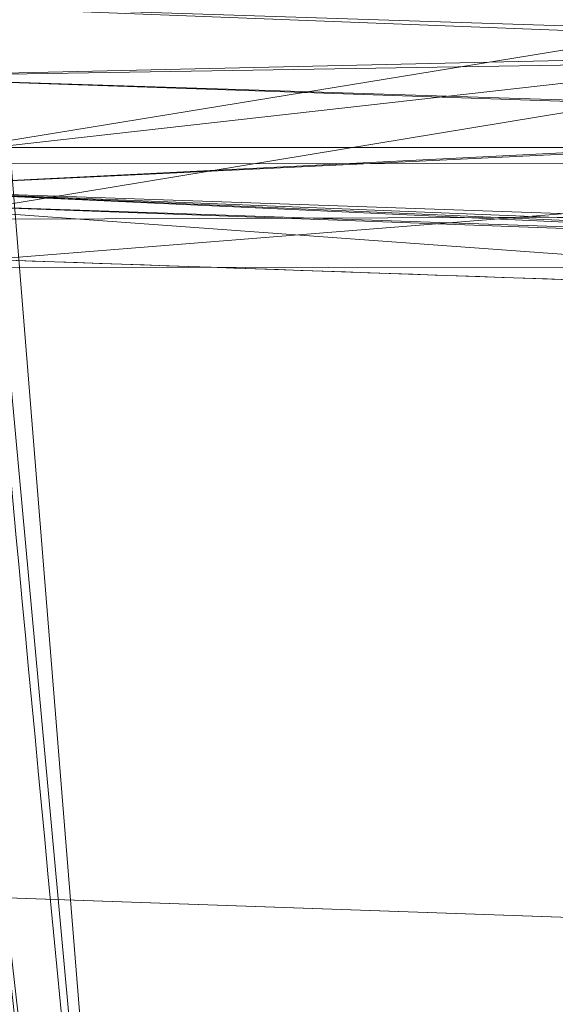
# Model space of a CAD drawing. Header units: millimetres. Extents: x -71 to 71, y -145 to 145.
# Tile 177 of 497: x -56.946 to -56.76, y -5.416 to -5.074. Entities that reach past the tile are written whole.
import ezdxf

# ---------------------------------------------------------------- set-up
doc = ezdxf.new("R2010")
doc.units = ezdxf.units.MM
doc.layers.add('1', color=7, linetype='CONTINUOUS')

msp = doc.modelspace()

# ---------------------------------------------------------------- linework, layer by layer
at = {"layer": '1', "color": 163, "linetype": 'Continuous', "lineweight": 13}
for p, q in [((-56.55835020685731, -5.118497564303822, 6.103859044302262), (-56.98108536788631, -5.118451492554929, 6.089096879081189)), ((-56.5583502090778, -5.118497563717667, 5.05403530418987), (-56.9810853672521, -5.118451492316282, 5.068797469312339))]:
    msp.add_line(p, q, dxfattribs=at)
at = {"layer": '1', "color": 163, "linetype": 'Continuous', "lineweight": 13, "extrusion": (-5.23961264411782e-15, 1.156482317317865e-14, -1)}
msp.add_circle((0, 2.781752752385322e-14, 144.004626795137), 61.0180546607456, dxfattribs=at)
at = {"layer": '1', "color": 163, "linetype": 'Continuous', "lineweight": 13}
msp.add_circle((4.472976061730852e-13, 3.150668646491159e-12, -145), 60.4433756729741, dxfattribs=at)
for points, knots in [([(-56.5327819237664, -5.393517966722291, -23.184539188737), (-56.5800997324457, -4.89764103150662, -23.1845598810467), (-56.620894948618, -4.40109837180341, -23.1845771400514), (-56.6967840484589, -3.30003124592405, -23.1846093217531), (-56.7287602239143, -2.69517101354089, -23.1846229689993), (-56.7833454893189, -1.213273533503, -23.184647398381), (-56.7953168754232, -0.335531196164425, -23.1846543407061), (-56.7869452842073, 0.541781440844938, -23.1846510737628)], [0, 0, 0, 0, 0.251426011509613, 0.251426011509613, 0.557084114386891, 0.557084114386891, 1, 1, 1, 1]), ([(-56.7869452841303, 0.541781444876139, -32.156675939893), (-56.7918971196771, 0.0228468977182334, -32.15667401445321), (-56.7897335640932, -0.496204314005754, -32.1566757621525), (-56.7694181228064, -1.63238404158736, -32.1566859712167), (-56.7483076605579, -2.24959055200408, -32.1566956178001), (-56.6826960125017, -3.54769393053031, -32.1567239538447), (-56.6359562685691, -4.228670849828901, -32.1567434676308), (-56.5603344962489, -5.10015836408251, -32.1567759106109), (-56.5427268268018, -5.29176102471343, -32.15678351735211), (-56.5241459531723, -5.48326676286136, -32.1567916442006)], [0, 0, 0, 0, 0.258036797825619, 0.258036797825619, 0.565034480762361, 0.565034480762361, 0.904339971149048, 0.904339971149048, 1, 1, 1, 1]), ([(-56.7116086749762, -7.837777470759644, 2.21052546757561), (-56.71057128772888, -7.837813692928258, 2.030500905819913), (-56.71266593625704, -7.811314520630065, 1.764950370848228), (-56.7223029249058, -7.725098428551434, 1.419858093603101), (-56.7365768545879, -7.603429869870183, 1.080547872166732), (-56.76149677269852, -7.394918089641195, 0.6906881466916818), (-56.80179168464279, -7.051965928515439, 0.2729513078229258), (-56.84796809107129, -6.64062990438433, -0.06464760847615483), (-56.89774973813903, -6.167982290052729, -0.3178114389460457), (-56.94759471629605, -5.6544481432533, -0.4741302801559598), (-56.9941246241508, -5.125559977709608, -0.5271734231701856), (-57.03643298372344, -4.587494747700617, -0.4753507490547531), (-57.06562924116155, -4.164497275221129, -0.3481040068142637), (-57.08599078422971, -3.838423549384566, -0.1950592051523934), (-57.10365237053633, -3.533125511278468, -0.01278709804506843), (-57.12138318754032, -3.186660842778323, 0.2696885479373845), (-57.13359954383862, -2.901638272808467, 0.6157660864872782), (-57.14040714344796, -2.717972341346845, 0.9202214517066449), (-57.14547798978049, -2.563061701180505, 1.24634367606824), (-57.14845740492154, -2.433737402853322, 1.670166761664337), (-57.14788293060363, -2.397359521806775, 2.030609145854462), (-57.1468455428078, -2.397323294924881, 2.21052546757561)], [0, 0, 0, 0, 0.0625, 0.09375, 0.125, 0.1875, 0.25, 0.3125, 0.375, 0.4375, 0.5, 0.5625, 0.625, 0.65625, 0.6875, 0.75, 0.8125, 0.84375, 0.875, 0.9375, 1, 1, 1, 1]), ([(-57.14684554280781, -2.39732329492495, 2.21052546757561), (-57.1464528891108, -2.397309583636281, 2.590795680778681), (-57.14417866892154, -2.434471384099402, 3.345052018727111), (-57.13578244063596, -2.599510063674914, 4.457998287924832), (-57.12180289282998, -2.871469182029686, 5.551849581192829), (-57.10029697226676, -3.255550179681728, 6.629106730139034), (-57.0702074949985, -3.735013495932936, 7.647101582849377), (-57.01501899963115, -4.503290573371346, 8.934733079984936), (-56.95233017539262, -5.227115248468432, 9.823448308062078), (-56.8977019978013, -5.761522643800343, 10.36042499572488)], [0, 0, 0, 0, 0.125, 0.25, 0.375, 0.5, 0.625, 0.75, 1, 1, 1, 1]), ([(-57.1254445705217, -3.417444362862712, 2.21052546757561), (-57.12544421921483, -3.417444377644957, 1.98351067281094), (-57.1211214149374, -3.484219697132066, 1.653117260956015), (-57.10631454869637, -3.697559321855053, 1.255795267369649), (-57.09071129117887, -3.910991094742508, 0.9971400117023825), (-57.0705825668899, -4.169856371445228, 0.7857143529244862), (-57.0457347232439, -4.468499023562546, 0.6270618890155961), (-57.01725762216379, -4.786337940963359, 0.5314884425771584), (-56.98488096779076, -5.122622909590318, 0.4990928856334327), (-56.95057843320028, -5.453318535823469, 0.5322680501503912), (-56.914857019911, -5.774367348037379, 0.6300292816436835), (-56.87957413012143, -6.069982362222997, 0.7884645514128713), (-56.84659873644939, -6.32706753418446, 0.9996346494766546), (-56.81696754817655, -6.541362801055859, 1.260930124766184), (-56.79295070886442, -6.697890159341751, 1.553950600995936), (-56.77513805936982, -6.795925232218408, 1.877587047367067), (-56.76817424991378, -6.817600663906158, 2.098111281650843), (-56.7659400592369, -6.81752265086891, 2.21052546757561)], [0, 0, 0, 0, 0.125, 0.1875, 0.25, 0.3125, 0.375, 0.4375, 0.5, 0.5625, 0.625, 0.6875, 0.75, 0.8125, 0.875, 0.9375, 1, 1, 1, 1]), ([(-56.98108536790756, -5.118451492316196, 6.089096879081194), (-56.96667860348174, -5.297914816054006, 6.08903988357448), (-56.94420143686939, -5.562599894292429, 6.062569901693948), (-56.91276213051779, -5.906358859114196, 5.976837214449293), (-56.8884272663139, -6.160249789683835, 5.886075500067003), (-56.86451190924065, -6.400209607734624, 5.772803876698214), (-56.83316841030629, -6.703722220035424, 5.591244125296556), (-56.79535580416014, -7.052321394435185, 5.305878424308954), (-56.76371799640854, -7.333372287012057, 4.964667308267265), (-56.74266951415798, -7.519088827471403, 4.656022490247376), (-56.72992417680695, -7.633025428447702, 4.41583386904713), (-56.7201280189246, -7.723479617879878, 4.164326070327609), (-56.71135953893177, -7.811139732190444, 3.817076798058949), (-56.71003658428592, -7.837832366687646, 3.548539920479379), (-56.7116086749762, -7.837777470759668, 3.3684217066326)], [0, 0, 0, 0, 0.125, 0.1875, 0.25, 0.3125, 0.375, 0.5, 0.625, 0.6875, 0.75, 0.8125, 0.875, 1, 1, 1, 1]), ([(-57.0039829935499, -5.15568580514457, -28.0257302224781), (-56.9210491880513, -5.158581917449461, -28.0286177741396), (-56.8381153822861, -5.16147802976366, -28.031505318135), (-56.67855895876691, -5.1670498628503, -28.0370606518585), (-56.60193634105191, -5.16972558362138, -28.039728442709), (-56.5253137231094, -5.17240130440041, -28.0423962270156)], [0, 0, 0, 0, 0.5197772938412, 0.5197772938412, 1, 1, 1, 1]), ([(-56.5253137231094, -5.17240130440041, -27.1147202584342), (-56.60193634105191, -5.16972558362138, -27.1173880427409), (-56.67855895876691, -5.1670498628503, -27.1200558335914), (-56.8381153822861, -5.16147802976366, -27.125611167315), (-56.9210491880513, -5.158581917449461, -27.1284987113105), (-57.0039829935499, -5.15568580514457, -27.1313862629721)], [0, 0, 0, 0, 0.4802227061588, 0.4802227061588, 1, 1, 1, 1])]:
    msp.add_open_spline(points, degree=3, knots=knots, dxfattribs=at)
for points in [[(-56.8656124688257, -6.484665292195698, 9.640692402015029), (-56.89105853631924, -6.258546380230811, 9.413492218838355), (-56.93657715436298, -5.830058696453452, 8.94188728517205), (-56.99108107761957, -5.257599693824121, 8.183707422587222), (-57.03417587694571, -4.754505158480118, 7.376363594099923), (-57.05644459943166, -4.465900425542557, 6.803032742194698), (-57.06613932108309, -4.334678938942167, 6.509544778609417)], [(-56.7659400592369, -6.817522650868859, 3.3684217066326), (-56.76745882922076, -6.817575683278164, 3.48057085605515), (-56.77325024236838, -6.795006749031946, 3.704828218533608), (-56.7894343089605, -6.697682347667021, 4.025473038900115), (-56.81268861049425, -6.538240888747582, 4.322477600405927), (-56.8412988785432, -6.326920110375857, 4.579183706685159), (-56.87447906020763, -6.065464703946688, 4.793201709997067), (-56.90957905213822, -5.77301386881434, 4.949199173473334), (-56.94601488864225, -5.450453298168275, 5.046925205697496), (-56.96948726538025, -5.230564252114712, 5.068742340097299), (-56.9810853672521, -5.118451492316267, 5.068797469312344)], [(-56.5327819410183, -5.39351787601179, -24.8639402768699), (-56.6742257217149, -5.38857764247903, -24.8590171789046), (-56.8156695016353, -5.38363740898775, -24.8540940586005), (-56.9571132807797, -5.37869717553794, -24.8491709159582)], [(-56.9571132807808, -5.3786972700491, -23.1993085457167), (-56.8156694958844, -5.38363750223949, -23.1943854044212), (-56.674225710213, -5.38857773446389, -23.1894622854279), (-56.5327819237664, -5.393517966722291, -23.184539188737)]]:
    msp.add_open_spline(points, degree=3, dxfattribs=at)
for points in [[(24.58453550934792, 55.21777272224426, -144.9999958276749), (-60.11226028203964, -6.318053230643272, -144.9999958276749), (-57.48506635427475, 18.67802999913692, -144.9999958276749)], [(24.58453550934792, 55.21777272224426, -144.9999958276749), (-35.52772477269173, -48.89971762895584, -144.9999958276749), (-52.34549939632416, -30.22168762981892, -144.9999958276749), (-60.11226028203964, -6.318053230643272, -144.9999958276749)], [(-55.53851276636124, -9.792938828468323, -124.3697926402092), (-55.53851276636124, 9.792938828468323, -124.3697926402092), (-62.41567805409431, 2.68591521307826, -124.4758814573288)], [(-62.41567805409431, 2.68591521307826, -124.4758814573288), (-63.01534175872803, -11.33249048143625, -124.5197132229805), (-55.53851276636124, -9.792938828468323, -124.3697926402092)], [(-57.15888738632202, -2.429054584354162, -23.19934032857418), (-56.95711448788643, -5.378697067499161, -23.19930866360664), (-56.53278157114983, -5.393518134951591, -23.18453975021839), (-56.73754587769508, -2.429070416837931, -23.18462729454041)], [(-56.73559382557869, -2.474254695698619, -32.15670213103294), (-56.52414634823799, -5.483266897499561, -32.15679153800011), (-56.94856867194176, -5.468443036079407, -32.14202076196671), (-57.15695768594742, -2.47408845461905, -32.14198723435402)], [(-56.66889250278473, -3.699285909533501, -24.86388012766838), (-56.53278157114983, -5.393517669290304, -24.86393973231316), (-56.95711448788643, -5.378697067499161, -24.8491708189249), (-57.09172412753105, -3.684493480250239, -24.84914846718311)], [(-57.08880349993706, -3.729474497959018, -30.39534948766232), (-56.94856867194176, -5.468442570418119, -30.39532527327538), (-56.52414634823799, -5.483266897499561, -30.38055449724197), (-56.66593834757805, -3.744257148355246, -30.3806159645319)], [(-57.00936168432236, -5.785751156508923, 10.34798286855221), (-56.89770355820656, -5.761522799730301, 10.36042533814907), (-57.02925100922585, -4.329761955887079, 8.602997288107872)], [(-56.86561390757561, -6.48466544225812, 9.640692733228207), (-57.06613883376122, -4.334678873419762, 6.509544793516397), (-56.60021677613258, -4.360046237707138, 6.526408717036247)], [(-56.60021677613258, -4.360046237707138, 6.526408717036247), (-56.39185383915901, -6.496423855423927, 9.629054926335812), (-56.86561390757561, -6.48466544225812, 9.640692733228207)], [(-56.60397559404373, -4.58659278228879, 5.054055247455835), (-56.55835196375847, -5.118497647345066, 5.054035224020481), (-56.98108673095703, -5.118451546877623, 5.068797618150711), (-57.02681466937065, -4.580843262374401, 5.068805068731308)], [(-56.89770355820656, -5.761522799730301, 10.36042533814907), (-56.51869252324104, -5.752164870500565, 10.36978513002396), (-56.6004253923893, -4.695768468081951, 8.782832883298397), (-56.98293820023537, -4.706420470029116, 8.775194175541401)], [(-57.00334534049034, -4.864228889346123, 6.089093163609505), (-56.98108673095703, -5.118451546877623, 6.089096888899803), (-56.55835196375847, -5.118497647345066, 6.103858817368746), (-56.57980591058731, -4.875661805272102, 6.103849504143)], [(-56.99342116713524, -5.124030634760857, -0.5096957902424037), (-57.00148269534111, -5.015235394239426, -0.488344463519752), (-56.54990673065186, -5.014677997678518, -0.5039897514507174), (-56.54034018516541, -5.124112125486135, -0.5255175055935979)], [(-57.0082888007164, -5.068056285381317, -26.91982500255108), (-56.53798580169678, -5.083303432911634, -26.90399810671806), (-56.54539167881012, -5.045141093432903, -26.87804959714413)], [(-56.5631277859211, -5.052793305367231, 0.5306015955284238), (-56.99091777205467, -5.053459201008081, 0.5234111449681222), (-56.9845587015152, -5.121691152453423, 0.5100213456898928)], [(-56.9845587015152, -5.121691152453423, 0.5100213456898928), (-56.56162649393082, -5.074120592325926, 0.5255304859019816), (-56.5631277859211, -5.052793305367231, 0.5306015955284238)], [(-56.53798580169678, -5.083303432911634, -26.90399810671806), (-57.0082888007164, -5.068056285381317, -26.91982500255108), (-57.00784176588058, -5.093931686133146, -26.95861086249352)], [(-57.00784176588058, -5.093931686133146, -28.19850482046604), (-57.0082888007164, -5.068056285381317, -28.23729068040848), (-56.5374419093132, -5.086234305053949, -28.25017645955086)], [(-56.53972923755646, -5.074020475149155, -28.26188504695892), (-56.5374419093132, -5.086234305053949, -28.25017645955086), (-57.0082888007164, -5.068056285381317, -28.23729068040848)], [(-56.56162649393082, -5.074120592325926, 0.5255304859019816), (-56.9845587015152, -5.121691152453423, 0.5100213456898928), (-56.98222666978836, -5.143420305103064, 0.5143816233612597)], [(-56.98222666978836, -5.143420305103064, 0.5143816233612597), (-56.55623972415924, -5.141975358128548, 0.5372235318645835), (-56.56162649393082, -5.074120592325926, 0.5255304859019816)], [(-57.00784176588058, -5.093931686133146, -26.95861086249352), (-56.5335787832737, -5.109120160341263, -26.94294415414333), (-56.53798580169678, -5.083303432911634, -26.90399810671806)], [(-56.5374419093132, -5.086234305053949, -28.25017645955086), (-56.53336271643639, -5.1100286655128, -28.21473032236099), (-57.00784176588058, -5.093931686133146, -28.19850482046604)], [(-56.5335787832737, -5.109120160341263, -26.94294415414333), (-57.00784176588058, -5.093931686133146, -26.95861086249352), (-57.00717121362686, -5.13284420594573, -27.01693959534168)], [(-57.00717121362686, -5.13284420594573, -28.14017608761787), (-57.00784176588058, -5.093931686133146, -28.19850482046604), (-56.53336271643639, -5.1100286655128, -28.21473032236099)], [(-57.00717121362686, -5.13284420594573, -27.01693959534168), (-56.52622506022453, -5.152168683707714, -27.00788527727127), (-56.5335787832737, -5.109120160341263, -26.94294415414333)], [(-56.53336271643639, -5.1100286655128, -28.21473032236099), (-56.52662366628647, -5.149322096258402, -28.15619856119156), (-57.00717121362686, -5.13284420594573, -28.14017608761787)], [(-56.93385377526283, -5.648699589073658, 5.98361948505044), (-56.98108673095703, -5.118451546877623, 6.089096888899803), (-57.0879727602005, -5.128053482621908, 6.064306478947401)], [(-56.98108673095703, -5.118451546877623, 5.068797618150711), (-56.90625309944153, -5.774627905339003, 4.933258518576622), (-56.96063488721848, -5.781513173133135, 4.938807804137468)], [(-56.51455000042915, -5.649351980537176, 4.948858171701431), (-56.92233890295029, -5.653769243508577, 4.962227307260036), (-56.98108673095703, -5.118451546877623, 5.068797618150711), (-56.55835196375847, -5.118497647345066, 5.054035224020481)], [(-56.90491199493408, -5.973633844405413, 5.918983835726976), (-56.46410584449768, -5.978529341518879, 5.933397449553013), (-56.55835196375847, -5.118497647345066, 6.103858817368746), (-56.98108673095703, -5.118451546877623, 6.089096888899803)], [(-57.03381076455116, -5.12832822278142, -0.5034427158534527), (-56.9806769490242, -5.123563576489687, -0.5101432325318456), (-56.88993260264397, -6.160153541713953, -0.2993391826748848)], [(-56.54034018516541, -5.124112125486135, -0.5255175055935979), (-56.99010193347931, -5.160009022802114, -0.5024793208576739), (-56.99342116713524, -5.124030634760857, -0.5096957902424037)], [(-56.54034018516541, -5.124112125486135, -0.5255175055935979), (-56.53652548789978, -5.160302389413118, -0.5182753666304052), (-56.99010193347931, -5.160009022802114, -0.5024793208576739)], [(-56.96162208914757, -5.772408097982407, 0.635434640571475), (-56.91536143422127, -5.766119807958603, 0.6393371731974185), (-56.9845587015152, -5.121691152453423, 0.5100213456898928)], [(-57.0879727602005, -5.128053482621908, 6.064306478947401), (-57.04135075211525, -5.664810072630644, 6.007361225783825), (-56.93385377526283, -5.648699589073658, 5.98361948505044)], [(-57.0877343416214, -5.133144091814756, -0.4861272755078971), (-57.03381076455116, -5.12832822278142, -0.5034427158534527), (-56.94180727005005, -6.162565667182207, -0.2913805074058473)], [(-56.88993260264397, -6.160153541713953, -0.2993391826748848), (-56.94180727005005, -6.162565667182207, -0.2913805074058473), (-57.03381076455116, -5.12832822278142, -0.5034427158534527)], [(-56.94180727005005, -6.162565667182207, -0.2913805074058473), (-56.99439719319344, -6.161133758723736, -0.2740978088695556), (-57.0877343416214, -5.133144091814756, -0.4861272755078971)], [(-57.00717121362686, -5.13284420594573, -27.01693959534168), (-57.00653791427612, -5.137384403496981, -27.03968808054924), (-56.52609840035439, -5.15498872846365, -27.02277339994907)], [(-56.52609840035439, -5.15498872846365, -27.02277339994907), (-56.52622506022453, -5.152168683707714, -27.00788527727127), (-57.00717121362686, -5.13284420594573, -27.01693959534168)], [(-57.00717121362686, -5.13284420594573, -28.14017608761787), (-56.52662366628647, -5.149322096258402, -28.15619856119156), (-56.52637034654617, -5.153811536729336, -28.1340591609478)], [(-56.52637034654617, -5.153811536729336, -28.1340591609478), (-57.00653791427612, -5.137384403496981, -28.11742760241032), (-57.00717121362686, -5.13284420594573, -28.14017608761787)], [(-57.00653791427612, -5.137384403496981, -27.03968808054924), (-57.00398236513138, -5.155685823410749, -27.13138610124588), (-56.52531236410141, -5.172401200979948, -27.11472101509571)], [(-56.52531236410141, -5.172401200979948, -27.11472101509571), (-56.52609840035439, -5.15498872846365, -27.02277339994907), (-57.00653791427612, -5.137384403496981, -27.03968808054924)], [(-57.00653791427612, -5.137384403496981, -28.11742760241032), (-56.52637034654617, -5.153811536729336, -28.1340591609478), (-56.52531236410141, -5.172401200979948, -28.042396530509)], [(-56.52531236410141, -5.172401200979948, -28.042396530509), (-57.00398236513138, -5.155685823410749, -28.02572958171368), (-57.00653791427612, -5.137384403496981, -28.11742760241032)], [(-56.55623972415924, -5.141975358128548, 0.5372235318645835), (-56.98222666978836, -5.143420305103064, 0.5143816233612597), (-56.92673847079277, -5.660168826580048, 0.6180763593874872)], [(-56.92673847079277, -5.660168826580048, 0.6180763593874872), (-56.51533976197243, -5.657107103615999, 0.6259927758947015), (-56.55623972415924, -5.141975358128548, 0.5372235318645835)], [(-56.52531236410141, -5.172401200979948, -28.042396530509), (-56.52531236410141, -5.172401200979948, -27.11472101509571), (-57.00398236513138, -5.155685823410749, -27.13138610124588), (-57.00398236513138, -5.155685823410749, -28.02572958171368)], [(-56.99010193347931, -5.160009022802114, -0.5024793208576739), (-56.53652548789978, -5.160302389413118, -0.5182753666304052), (-56.44863843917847, -5.993570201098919, -0.3515271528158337), (-56.91370368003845, -5.988321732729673, -0.3363394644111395)], [(-57.09266662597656, -5.253165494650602, 8.190451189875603), (-56.96588009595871, -5.409636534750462, 8.075066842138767), (-56.86561390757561, -6.48466544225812, 9.640692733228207)], [(-56.86561390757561, -6.48466544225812, 9.640692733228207), (-56.96788057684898, -6.474228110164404, 9.662305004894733), (-57.09266662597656, -5.253165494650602, 8.190451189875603)], [(-56.53278157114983, -5.393518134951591, -23.18453975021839), (-56.95711448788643, -5.378697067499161, -23.19930866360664), (-56.95966631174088, -5.470316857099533, -23.21790345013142)], [(-56.95966631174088, -5.470316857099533, -24.83057603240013), (-56.95711448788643, -5.378697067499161, -24.8491708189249), (-56.53278157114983, -5.393517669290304, -24.86393973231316)], [(-56.53278157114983, -5.393517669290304, -24.86393973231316), (-56.51212483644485, -5.486437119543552, -24.84921365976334), (-56.95966631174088, -5.470316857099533, -24.83057603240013)], [(-56.95966631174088, -5.470316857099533, -23.21790345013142), (-56.51240795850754, -5.485481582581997, -23.20378459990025), (-56.53278157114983, -5.393518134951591, -23.18453975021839)]]:
    msp.add_3dface(points, dxfattribs=at)

doc.saveas('drawing.dxf')
